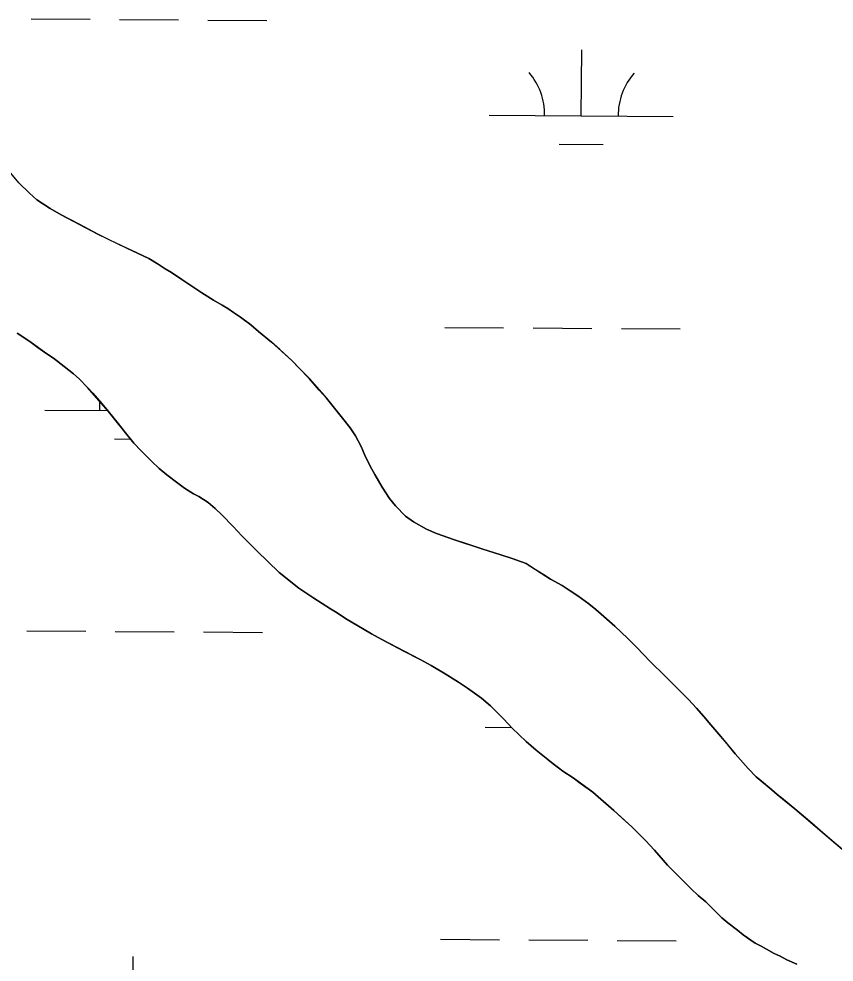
# Model space of a CAD drawing. Extents: x 3172231 to 3210228, y 940198 to 965780.
# Drawn here: x 3203996 to 3204439, y 949023 to 949536 of the extents above; entities that cross this region are included whole.
import ezdxf

# ---------------------------------------------------------------- set-up
doc = ezdxf.new("R2010")
doc.units = 0
for name, color, linetype in [('V-SITE-VEGE', 7, 'Continuous'), ('V-TOPO-SHOR', 7, 'Continuous'), ('V-WETL-SWMP', 7, 'Continuous')]:
    doc.layers.add(name, color=color, linetype=linetype)

msp = doc.modelspace()

# ---------------------------------------------------------------- linework, layer by layer
at = {"layer": 'V-SITE-VEGE'}
for p, q in [((3203995.946, 949446.721), (3204001.66, 949440.95)), ((3204001.66, 949440.95), (3204005.694, 949437.38)), ((3204005.694, 949437.38), (3204012.932, 949432.616)), ((3204012.932, 949432.616), (3204018.994, 949429.206)), ((3204018.994, 949429.206), (3204038.87, 949418.803)), ((3204038.87, 949418.803), (3204054.537, 949411.123)), ((3204054.537, 949411.123), (3204066.5, 949405.488)), ((3204066.5, 949405.488), (3204071.72, 949402.423)), ((3204071.72, 949402.423), (3204075.423, 949399.871)), ((3204075.423, 949399.871), (3204078.96, 949397.825)), ((3204078.96, 949397.825), (3204088.219, 949391.529)), ((3204088.219, 949391.529), (3204096.802, 949385.91)), ((3204096.802, 949385.91), (3204101.682, 949382.848)), ((3204101.682, 949382.848), (3204106.399, 949380.122)), ((3204106.399, 949380.122), (3204109.428, 949378.246)), ((3204109.428, 949378.246), (3204112.627, 949376.204)), ((3204112.627, 949376.204), (3204116.329, 949373.652)), ((3204116.329, 949373.652), (3204122.049, 949369.401)), ((3204122.049, 949369.401), (3204126.084, 949365.833)), ((3204001.822, 949360.443), (3203995.086, 949364.866)), ((3204126.084, 949365.833), (3204133.15, 949360.056)), ((3204010.571, 949353.979), (3204001.822, 949360.443)), ((3204133.15, 949360.056), (3204144.246, 949350.035)), ((3204014.779, 949351.255), (3204010.571, 949353.979)), ((3204025.712, 949342.754), (3204014.779, 949351.255)), ((3204144.246, 949350.035), (3204153.652, 949340.358)), ((3204028.741, 949340.039), (3204025.712, 949342.754)), ((3204033.277, 949335.453), (3204028.741, 949340.039)), ((3204153.652, 949340.358), (3204163.055, 949329.502)), ((3204044.527, 949322.561), (3204033.277, 949335.453)), ((3204163.055, 949329.502), (3204172.623, 949317.799)), ((3204058.457, 949305.096), (3204044.527, 949322.561)), ((3204172.623, 949317.799), (3204175.977, 949313.392)), ((3204175.977, 949313.392), (3204178.826, 949309.155)), ((3204178.826, 949309.155), (3204182.007, 949303.228)), ((3204062.318, 949301.022), (3204058.457, 949305.096)), ((3204182.007, 949303.228), (3204183.842, 949298.997)), ((3204068.031, 949295.251), (3204062.318, 949301.022)), ((3204183.842, 949298.997), (3204186.848, 949292.564)), ((3204072.232, 949291.343), (3204068.031, 949295.251)), ((3204186.848, 949292.564), (3204189.359, 949287.991)), ((3204076.271, 949287.946), (3204072.232, 949291.343)), ((3204082.326, 949283.356), (3204076.271, 949287.946)), ((3204189.359, 949287.991), (3204193.377, 949281.214)), ((3204086.027, 949280.634), (3204082.326, 949283.356)), ((3204090.91, 949277.568), (3204086.027, 949280.634)), ((3204093.775, 949276.2), (3204090.91, 949277.568)), ((3204193.377, 949281.214), (3204197.4, 949274.945)), ((3204098.823, 949272.801), (3204093.775, 949276.2)), ((3204102.692, 949269.571), (3204098.823, 949272.801)), ((3204197.4, 949274.945), (3204200.588, 949271.041)), ((3204106.221, 949266.175), (3204102.692, 949269.571)), ((3204112.438, 949259.894), (3204106.221, 949266.175)), ((3204200.588, 949271.041), (3204205.964, 949265.442)), ((3204205.964, 949265.442), (3204210.341, 949262.38)), ((3204210.341, 949262.38), (3204217.413, 949258.291)), ((3204117.14, 949254.805), (3204112.438, 949259.894)), ((3204217.413, 949258.291), (3204222.975, 949256.066)), ((3204222.975, 949256.066), (3204232.752, 949252.64)), ((3204125.371, 949246.486), (3204117.14, 949254.805)), ((3204232.752, 949252.64), (3204247.59, 949247.666)), ((3204137.473, 949234.771), (3204125.371, 949246.486)), ((3204247.59, 949247.666), (3204257.875, 949244.405)), ((3204257.875, 949244.405), (3204263.945, 949242.347)), ((3204263.945, 949242.347), (3204271.531, 949239.607)), ((3204271.531, 949239.607), (3204284.831, 949231.261)), ((3204148.071, 949226.272), (3204137.473, 949234.771)), ((3204284.831, 949231.261), (3204291.231, 949227.685)), ((3204156.151, 949220.826), (3204148.071, 949226.272)), ((3204291.231, 949227.685), (3204299.646, 949222.068)), ((3204174.331, 949209.249), (3204156.151, 949220.826)), ((3204299.646, 949222.068), (3204305.704, 949217.812)), ((3204305.704, 949217.812), (3204309.405, 949214.754)), ((3204309.405, 949214.754), (3204319.829, 949205.581)), ((3204187.633, 949201.413), (3204174.331, 949209.249)), ((3204319.829, 949205.581), (3204326.888, 949198.96)), ((3204193.191, 949198.344), (3204187.633, 949201.413)), ((3204214.076, 949187.43), (3204193.191, 949198.344)), ((3204326.888, 949198.96), (3204331.763, 949194.037)), ((3204331.763, 949194.037), (3204338.984, 949186.4)), ((3204219.973, 949184.19), (3204214.076, 949187.43)), ((3204227.548, 949179.76), (3204219.973, 949184.19)), ((3204338.984, 949186.4), (3204347.219, 949178.419)), ((3204234.788, 949175.162), (3204227.548, 949179.76)), ((3204239.668, 949171.928), (3204234.788, 949175.162)), ((3204347.219, 949178.419), (3204359.82, 949165.688)), ((3204247.412, 949166.485), (3204239.668, 949171.928)), ((3204252.288, 949162.237), (3204247.412, 949166.485)), ((3204359.82, 949165.688), (3204364.189, 949161.107)), ((3204259.513, 949155.108), (3204252.288, 949162.237)), ((3204364.189, 949161.107), (3204368.217, 949156.525)), ((3204264.048, 949150.187), (3204259.513, 949155.108)), ((3204368.217, 949156.525), (3204371.91, 949151.946)), ((3204271.611, 949142.886), (3204264.048, 949150.187)), ((3204371.91, 949151.946), (3204377.451, 949145.671)), ((3204377.451, 949145.671), (3204385.172, 949136.172)), ((3204276.991, 949138.298), (3204271.611, 949142.886)), ((3204286.242, 949130.821), (3204276.991, 949138.298)), ((3204385.172, 949136.172), (3204392.226, 949128.197)), ((3204289.271, 949128.609), (3204286.242, 949130.821)), ((3204291.626, 949126.739), (3204289.271, 949128.609)), ((3204392.226, 949128.197), (3204396.594, 949123.784)), ((3204297.18, 949123.161), (3204291.626, 949126.739)), ((3204307.781, 949115.34), (3204297.18, 949123.161)), ((3204396.594, 949123.784), (3204405.169, 949116.649)), ((3204319.215, 949105.487), (3204307.781, 949115.34)), ((3204405.169, 949116.649), (3204408.028, 949114.099)), ((3204408.028, 949114.099), (3204417.617, 949106.282)), ((3204328.965, 949096.486), (3204319.215, 949105.487)), ((3204417.617, 949106.282), (3204444.521, 949083.344)), ((3204336.526, 949089.019), (3204328.965, 949096.486)), ((3204341.398, 949083.926), (3204336.526, 949089.019)), ((3204348.452, 949075.783), (3204341.398, 949083.926)), ((3204353.826, 949070.182), (3204348.452, 949075.783)), ((3204361.219, 949062.883), (3204353.826, 949070.182)), ((3204365.086, 949059.145), (3204361.219, 949062.883)), ((3204369.29, 949055.747), (3204365.086, 949059.145)), ((3204374.162, 949050.824), (3204369.29, 949055.747)), ((3204378.029, 949047.088), (3204374.162, 949050.824)), ((3204381.224, 949044.371), (3204378.029, 949047.088)), ((3204389.463, 949037.911), (3204381.224, 949044.371)), ((3204396.031, 949033.318), (3204389.463, 949037.911)), ((3204402.263, 949030.078), (3204396.031, 949033.318)), ((3204406.472, 949027.692), (3204402.263, 949030.078)), ((3204409.673, 949026.154), (3204406.472, 949027.692)), ((3204413.21, 949024.276), (3204409.673, 949026.154)), ((3204418.772, 949021.886), (3204413.21, 949024.276))]:
    msp.add_line(p, q, dxfattribs=at)
at = {"layer": 'V-TOPO-SHOR'}
for points in [[(3204106.399, 949380.122), (3204101.682, 949382.848), (3204096.802, 949385.912), (3204093.435, 949388.126), (3204088.217, 949391.529), (3204084.514, 949394.081), (3204078.96, 949397.825), (3204075.423, 949399.871), (3204071.72, 949402.423), (3204066.5, 949405.488), (3204060.097, 949408.56), (3204054.537, 949411.123), (3204045.442, 949415.561), (3204038.87, 949418.803), (3204028.763, 949424.09), (3204018.994, 949429.206), (3204012.932, 949432.616), (3204005.694, 949437.382), (3204001.66, 949440.95), (3203995.946, 949446.721), (3203988.897, 949455.202)], [(3204444.521, 949083.344), (3204438.971, 949088.102), (3204431.404, 949094.557), (3204426.864, 949098.467), (3204420.978, 949103.394), (3204417.615, 949106.282), (3204414.588, 949108.832), (3204410.383, 949112.229), (3204408.028, 949114.099), (3204405.169, 949116.649), (3204399.453, 949121.406), (3204396.594, 949123.784), (3204392.226, 949128.197), (3204388.027, 949132.949), (3204385.172, 949136.172), (3204380.808, 949141.6), (3204377.451, 949145.671), (3204371.91, 949151.946), (3204368.217, 949156.525), (3204364.189, 949161.107), (3204359.82, 949165.688), (3204352.427, 949173.157), (3204347.219, 949178.421), (3204338.984, 949186.4), (3204331.761, 949194.037), (3204326.888, 949198.96), (3204319.829, 949205.581), (3204315.289, 949209.659), (3204309.405, 949214.754), (3204305.704, 949217.814), (3204299.646, 949222.068), (3204295.605, 949224.789), (3204291.231, 949227.683), (3204284.831, 949231.263), (3204281.296, 949233.477), (3204276.581, 949236.371), (3204271.531, 949239.607), (3204263.945, 949242.347), (3204257.875, 949244.405), (3204247.59, 949247.666), (3204240.002, 949250.238), (3204232.752, 949252.64), (3204222.975, 949256.066), (3204217.413, 949258.291), (3204210.341, 949262.38), (3204205.964, 949265.442), (3204200.588, 949271.043), (3204197.4, 949274.945), (3204193.377, 949281.214), (3204189.359, 949287.991), (3204186.848, 949292.564), (3204183.842, 949298.997), (3204182.007, 949303.228), (3204178.826, 949309.155), (3204175.977, 949313.392), (3204172.623, 949317.799), (3204168.93, 949322.379), (3204163.055, 949329.502), (3204159.192, 949333.913), (3204153.652, 949340.358), (3204148.108, 949346.129), (3204144.246, 949350.035), (3204137.688, 949355.978), (3204133.15, 949360.056), (3204126.084, 949365.833), (3204122.049, 949369.401), (3204116.329, 949373.652), (3204112.627, 949376.204), (3204109.428, 949378.246), (3204106.399, 949380.122)], [(3204117.14, 949254.805), (3204112.438, 949259.894), (3204106.221, 949266.175), (3204102.692, 949269.571), (3204098.823, 949272.801), (3204093.775, 949276.202), (3204090.91, 949277.568), (3204086.027, 949280.634), (3204082.326, 949283.356), (3204076.271, 949287.946), (3204072.234, 949291.343), (3204068.031, 949295.251), (3204062.318, 949301.022), (3204058.455, 949305.096), (3204053.253, 949311.709), (3204049.896, 949315.778), (3204044.527, 949322.561), (3204041, 949326.632), (3204036.132, 949332.232), (3204033.277, 949335.453), (3204028.741, 949340.039), (3204025.714, 949342.754), (3204020.499, 949346.836), (3204014.779, 949351.255), (3204010.571, 949353.979), (3204006.196, 949357.211), (3204001.822, 949360.443), (3203995.088, 949364.866)], [(3204418.772, 949021.886), (3204413.21, 949024.278), (3204409.673, 949026.154), (3204406.472, 949027.692), (3204402.263, 949030.078), (3204399.4, 949031.612), (3204396.031, 949033.318), (3204392.664, 949035.7), (3204389.465, 949037.911), (3204386.438, 949040.291), (3204381.224, 949044.371), (3204378.029, 949047.088), (3204374.162, 949050.824), (3204371.811, 949053.202), (3204369.29, 949055.747), (3204365.086, 949059.145), (3204361.219, 949062.883), (3204353.826, 949070.182), (3204348.452, 949075.783), (3204341.398, 949083.926), (3204336.526, 949089.017), (3204328.965, 949096.486), (3204323.923, 949101.072), (3204319.215, 949105.487), (3204312.153, 949111.603), (3204307.781, 949115.34), (3204301.051, 949120.274), (3204297.18, 949123.164), (3204291.626, 949126.739), (3204289.271, 949128.609), (3204286.242, 949130.821), (3204283.383, 949133.199), (3204276.991, 949138.298), (3204271.611, 949142.886), (3204264.048, 949150.187), (3204259.513, 949155.108), (3204252.288, 949162.237), (3204247.412, 949166.485), (3204239.668, 949171.928), (3204234.788, 949175.162), (3204227.548, 949179.76), (3204219.973, 949184.19), (3204214.076, 949187.43), (3204205.149, 949192.034), (3204202.118, 949193.74), (3204193.191, 949198.344), (3204187.633, 949201.413), (3204179.551, 949206.183), (3204174.331, 949209.249), (3204167.935, 949213.337), (3204165.24, 949215.039), (3204156.151, 949220.826), (3204148.071, 949226.272), (3204137.473, 949234.771), (3204131.255, 949240.715), (3204125.373, 949246.486), (3204117.14, 949254.805)]]:
    msp.add_lwpolyline(points, dxfattribs=at)
at = {"layer": 'V-WETL-SWMP'}
for p, q in [((3204002.619, 949535.782), (3204034.618, 949535.564)), ((3204050.618, 949535.455), (3204082.617, 949535.237)), ((3204098.617, 949535.128), (3204130.616, 949534.911)), ((3204301.583, 949483.004), (3204301.828, 949519.003)), ((3204251.584, 949483.344), (3204351.581, 949482.663)), ((3204289.478, 949467.655), (3204313.477, 949467.491)), ((3204001.659, 949440.949), (3203995.946, 949446.72)), ((3204005.694, 949437.381), (3204001.659, 949440.949)), ((3204012.932, 949432.616), (3204005.694, 949437.381)), ((3204018.995, 949429.207), (3204012.932, 949432.616)), ((3204028.764, 949424.09), (3204018.995, 949429.207)), ((3204038.87, 949418.803), (3204028.764, 949424.09)), ((3204045.441, 949415.561), (3204038.87, 949418.803)), ((3204054.538, 949411.123), (3204045.441, 949415.561)), ((3204060.098, 949408.561), (3204054.538, 949411.123)), ((3204066.5, 949405.489), (3204060.098, 949408.561)), ((3204071.72, 949402.422), (3204066.5, 949405.489)), ((3204075.423, 949399.87), (3204071.72, 949402.422)), ((3204078.959, 949397.825), (3204075.423, 949399.87)), ((3204084.513, 949394.081), (3204078.959, 949397.825)), ((3204088.216, 949391.529), (3204084.513, 949394.081)), ((3204093.434, 949388.125), (3204088.216, 949391.529)), ((3204096.801, 949385.912), (3204093.434, 949388.125)), ((3204101.683, 949382.847), (3204096.801, 949385.912)), ((3204106.398, 949380.121), (3204101.683, 949382.847)), ((3204109.428, 949378.247), (3204106.398, 949380.121)), ((3204112.627, 949376.204), (3204109.428, 949378.247)), ((3204116.329, 949373.652), (3204112.627, 949376.204)), ((3204122.05, 949369.401), (3204116.329, 949373.652)), ((3204126.085, 949365.833), (3204122.05, 949369.401)), ((3203995.088, 949364.867), (3204001.821, 949360.442)), ((3204133.149, 949360.055), (3204126.085, 949365.833)), ((3204227.391, 949368.074), (3204259.39, 949367.856)), ((3204275.389, 949367.747), (3204307.389, 949367.529)), ((3204323.388, 949367.42), (3204355.388, 949367.203)), ((3204001.821, 949360.442), (3204006.196, 949357.211)), ((3204137.688, 949355.979), (3204133.149, 949360.055)), ((3204006.196, 949357.211), (3204010.571, 949353.979)), ((3204010.571, 949353.979), (3204014.779, 949351.256)), ((3204144.245, 949350.034), (3204137.688, 949355.979)), ((3204014.779, 949351.256), (3204020.499, 949346.835)), ((3204148.109, 949346.13), (3204144.245, 949350.034)), ((3204020.499, 949346.835), (3204025.713, 949342.755)), ((3204153.653, 949340.359), (3204148.109, 949346.13)), ((3204025.713, 949342.755), (3204028.74, 949340.038)), ((3204028.74, 949340.038), (3204033.276, 949335.454)), ((3204159.193, 949333.913), (3204153.653, 949340.359)), ((3204033.276, 949335.454), (3204036.131, 949332.231)), ((3204163.055, 949329.502), (3204159.193, 949333.913)), ((3204036.131, 949332.231), (3204041, 949326.633)), ((3204168.93, 949322.379), (3204163.055, 949329.502)), ((3204010.016, 949323.123), (3204044.241, 949322.89)), ((3204041, 949326.633), (3204044.526, 949322.561)), ((3204044.526, 949322.561), (3204049.896, 949315.778)), ((3204172.622, 949317.8), (3204168.93, 949322.379)), ((3204175.978, 949313.392), (3204172.622, 949317.8)), ((3204049.896, 949315.778), (3204053.253, 949311.708)), ((3204178.827, 949309.155), (3204175.978, 949313.392)), ((3204047.91, 949307.433), (3204056.663, 949307.374)), ((3204053.253, 949311.708), (3204058.455, 949305.095)), ((3204182.006, 949303.228), (3204178.827, 949309.155)), ((3204058.455, 949305.095), (3204062.318, 949301.022)), ((3204183.842, 949298.996), (3204182.006, 949303.228)), ((3204062.318, 949301.022), (3204068.031, 949295.25)), ((3204186.849, 949292.563), (3204183.842, 949298.996)), ((3204068.031, 949295.25), (3204072.234, 949291.344)), ((3204189.359, 949287.99), (3204186.849, 949292.563)), ((3204072.234, 949291.344), (3204076.27, 949287.946)), ((3204076.27, 949287.946), (3204082.326, 949283.355)), ((3204193.378, 949281.214), (3204189.359, 949287.99)), ((3204082.326, 949283.355), (3204086.028, 949280.634)), ((3204086.028, 949280.634), (3204090.91, 949277.569)), ((3204090.91, 949277.569), (3204093.774, 949276.203)), ((3204197.399, 949274.945), (3204193.378, 949281.214)), ((3204093.774, 949276.203), (3204098.823, 949272.8)), ((3204098.823, 949272.8), (3204102.691, 949269.571)), ((3204200.588, 949271.044), (3204197.399, 949274.945)), ((3204102.691, 949269.571), (3204106.221, 949266.175)), ((3204106.221, 949266.175), (3204112.438, 949259.895)), ((3204205.964, 949265.443), (3204200.588, 949271.044)), ((3204210.34, 949262.381), (3204205.964, 949265.443)), ((3204217.412, 949258.291), (3204210.34, 949262.381)), ((3204112.438, 949259.895), (3204117.141, 949254.804)), ((3204222.974, 949256.067), (3204217.412, 949258.291)), ((3204232.752, 949252.64), (3204222.974, 949256.067)), ((3204117.141, 949254.804), (3204125.374, 949246.486)), ((3204240.002, 949250.238), (3204232.752, 949252.64)), ((3204125.374, 949246.486), (3204131.255, 949240.714)), ((3204247.589, 949247.666), (3204240.002, 949250.238)), ((3204257.875, 949244.405), (3204247.589, 949247.666)), ((3204131.255, 949240.714), (3204137.474, 949234.771)), ((3204263.945, 949242.347), (3204257.875, 949244.405)), ((3204271.531, 949239.606), (3204263.945, 949242.347)), ((3204276.581, 949236.371), (3204271.531, 949239.606)), ((3204281.295, 949233.476), (3204276.581, 949236.371)), ((3204137.474, 949234.771), (3204148.071, 949226.272)), ((3204284.83, 949231.263), (3204281.295, 949233.476)), ((3204291.23, 949227.683), (3204284.83, 949231.263)), ((3204148.071, 949226.272), (3204156.15, 949220.827)), ((3204295.606, 949224.79), (3204291.23, 949227.683)), ((3204156.15, 949220.827), (3204165.24, 949215.038)), ((3204299.646, 949222.067), (3204295.606, 949224.79)), ((3204305.704, 949217.814), (3204299.646, 949222.067)), ((3204165.24, 949215.038), (3204167.934, 949213.336)), ((3204309.404, 949214.755), (3204305.704, 949217.814)), ((3204315.289, 949209.658), (3204309.404, 949214.755)), ((3204167.934, 949213.336), (3204174.331, 949209.25)), ((3204319.828, 949205.582), (3204315.289, 949209.658)), ((3204174.331, 949209.25), (3204179.551, 949206.183)), ((3204179.551, 949206.183), (3204187.633, 949201.413)), ((3204326.888, 949198.959), (3204319.828, 949205.582)), ((3204000.354, 949203.115), (3204032.354, 949202.897)), ((3204048.353, 949202.788), (3204080.353, 949202.57)), ((3204096.352, 949202.461), (3204128.351, 949202.243)), ((3204187.633, 949201.413), (3204193.191, 949198.344)), ((3204193.191, 949198.344), (3204202.118, 949193.739)), ((3204331.761, 949194.036), (3204326.888, 949198.959)), ((3204202.118, 949193.739), (3204205.15, 949192.034)), ((3204205.15, 949192.034), (3204214.077, 949187.429)), ((3204338.984, 949186.399), (3204331.761, 949194.036)), ((3204214.077, 949187.429), (3204219.972, 949184.19)), ((3204219.972, 949184.19), (3204227.549, 949179.76)), ((3204347.219, 949178.42), (3204338.984, 949186.399)), ((3204227.549, 949179.76), (3204234.788, 949175.163)), ((3204234.788, 949175.163), (3204239.669, 949171.929)), ((3204352.427, 949173.157), (3204347.219, 949178.42)), ((3204239.669, 949171.929), (3204247.411, 949166.485)), ((3204359.821, 949165.688), (3204352.427, 949173.157)), ((3204247.411, 949166.485), (3204252.287, 949162.238)), ((3204364.188, 949161.106), (3204359.821, 949165.688)), ((3204252.287, 949162.238), (3204259.513, 949155.108)), ((3204368.218, 949156.526), (3204364.188, 949161.106)), ((3204259.513, 949155.108), (3204264.048, 949150.187)), ((3204371.91, 949151.947), (3204368.218, 949156.526)), ((3204249.319, 949150.677), (3204263.687, 949150.579)), ((3204264.048, 949150.187), (3204271.61, 949142.886)), ((3204377.452, 949145.67), (3204371.91, 949151.947)), ((3204380.809, 949141.599), (3204377.452, 949145.67)), ((3204271.61, 949142.886), (3204276.991, 949138.299)), ((3204276.991, 949138.299), (3204283.383, 949133.199)), ((3204385.172, 949136.172), (3204380.809, 949141.599)), ((3204283.383, 949133.199), (3204286.242, 949130.82)), ((3204388.027, 949132.949), (3204385.172, 949136.172)), ((3204392.225, 949128.198), (3204388.027, 949132.949)), ((3204286.242, 949130.82), (3204289.271, 949128.609)), ((3204289.271, 949128.609), (3204291.626, 949126.739)), ((3204396.594, 949123.785), (3204392.225, 949128.198)), ((3204291.626, 949126.739), (3204297.181, 949123.164)), ((3204297.181, 949123.164), (3204301.051, 949120.273)), ((3204399.453, 949121.406), (3204396.594, 949123.785)), ((3204301.051, 949120.273), (3204307.781, 949115.341)), ((3204405.17, 949116.648), (3204399.453, 949121.406)), ((3204307.781, 949115.341), (3204312.153, 949111.603)), ((3204408.029, 949114.1), (3204405.17, 949116.648)), ((3204410.384, 949112.23), (3204408.029, 949114.1)), ((3204414.588, 949108.831), (3204410.384, 949112.23)), ((3204312.153, 949111.603), (3204319.215, 949105.487)), ((3204417.615, 949106.282), (3204414.588, 949108.831)), ((3204319.215, 949105.487), (3204323.922, 949101.072)), ((3204420.978, 949103.394), (3204417.615, 949106.282)), ((3204426.864, 949098.466), (3204420.978, 949103.394)), ((3204323.922, 949101.072), (3204328.965, 949096.486)), ((3204431.405, 949094.558), (3204426.864, 949098.466)), ((3204328.965, 949096.486), (3204336.527, 949089.017)), ((3204438.972, 949088.102), (3204431.405, 949094.558)), ((3204336.527, 949089.017), (3204341.399, 949083.925)), ((3204341.399, 949083.925), (3204348.451, 949075.782)), ((3204348.451, 949075.782), (3204353.826, 949070.182)), ((3204353.826, 949070.182), (3204361.22, 949062.882)), ((3204361.22, 949062.882), (3204365.086, 949059.146)), ((3204365.086, 949059.146), (3204369.291, 949055.747)), ((3204369.291, 949055.747), (3204371.811, 949053.201)), ((3204371.811, 949053.201), (3204374.163, 949050.824)), ((3204374.163, 949050.824), (3204378.029, 949047.089)), ((3204378.029, 949047.089), (3204381.224, 949044.371)), ((3204381.224, 949044.371), (3204386.438, 949040.291)), ((3204225.126, 949035.407), (3204257.125, 949035.189)), ((3204386.438, 949040.291), (3204389.466, 949037.911)), ((3204389.466, 949037.911), (3204392.664, 949035.699)), ((3204392.664, 949035.699), (3204396.03, 949033.317)), ((3204273.125, 949035.08), (3204305.124, 949034.862)), ((3204321.124, 949034.753), (3204353.123, 949034.535)), ((3204396.03, 949033.317), (3204399.399, 949031.611)), ((3204399.399, 949031.611), (3204402.262, 949030.077)), ((3204057.75, 948990.115), (3204057.995, 949026.114)), ((3204402.262, 949030.077), (3204406.472, 949027.691)), ((3204406.472, 949027.691), (3204409.673, 949026.154)), ((3204409.673, 949026.154), (3204413.21, 949024.278)), ((3204413.21, 949024.278), (3204418.771, 949021.886))]:
    msp.add_line(p, q, dxfattribs=at)
for centre, start, end in [((3204246.344, 949483.854), 358.83817, 40.38182), ((3204356.827, 949483.102), 138.83816, 180.38182), ((3204004.776, 949323.633), 358.83817, 7.25013)]:
    msp.add_arc(centre, 35.246, start, end, dxfattribs=at)

doc.saveas('drawing.dxf')
